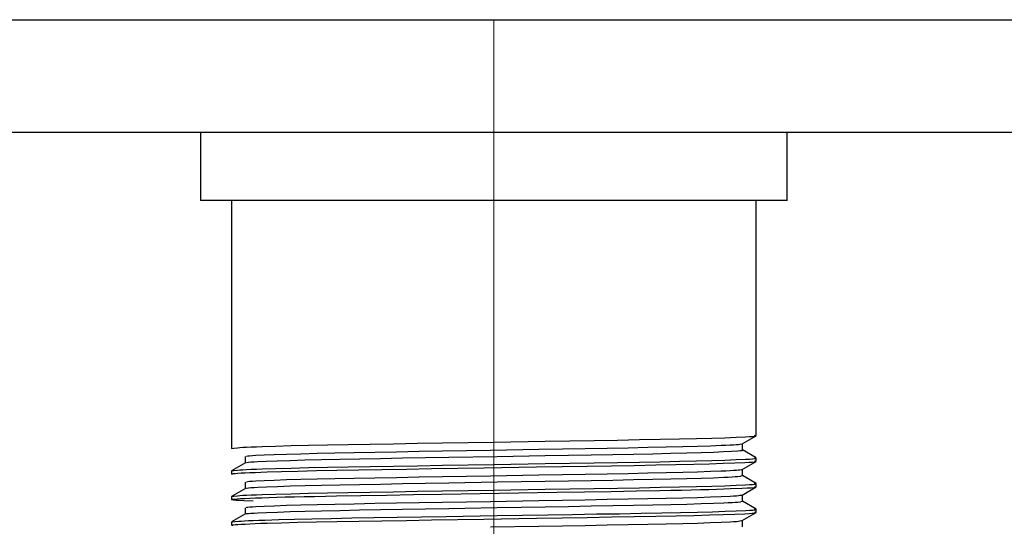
# Model space of a CAD drawing. Header units: millimetres. Extents: x 262469 to 275208, y -32539 to 9411.
# Tile 299 of 428: x 269233.78 to 269246.35, y -13439.91 to -13433.45. Entities that reach past the tile are written whole.
import ezdxf

# ---------------------------------------------------------------- set-up
doc = ezdxf.new("R2010")
doc.units = ezdxf.units.MM
doc.header["$LTSCALE"] = 100
doc.layers.add('$ IE_TELETECHNIKA', color=5, linetype='Continuous', lineweight=30)

msp = doc.modelspace()

# ---------------------------------------------------------------- linework, layer by layer
at = {"layer": '$ IE_TELETECHNIKA', "color": 7, "linetype": 'Continuous'}
for p, q in [((269084.316, -13433.448), (269254.236, -13433.448)), ((269255.676, -13434.888), (269082.876, -13434.888)), ((269236.092, -13434.888), (269236.092, -13435.752)), ((269243.58, -13435.752), (269243.58, -13434.888)), ((269243.58, -13435.752), (269236.092, -13435.752)), ((269236.488, -13435.752), (269236.488, -13438.914)), ((269243.184, -13438.751), (269243.184, -13435.752)), ((269243.006, -13438.854), (269243.183, -13438.752)), ((269243.007, -13438.935), (269243.007, -13438.854)), ((269236.664, -13439.016), (269236.664, -13439.097)), ((269236.664, -13439.016), (269236.664, -13439.097)), ((269243.183, -13439.036), (269243.007, -13438.934)), ((269236.665, -13439.097), (269236.489, -13439.199)), ((269243.006, -13439.181), (269243.183, -13439.079)), ((269243.184, -13439.078), (269243.184, -13439.037)), ((269236.488, -13439.2), (269236.488, -13439.241)), ((269243.007, -13439.261), (269243.007, -13439.18)), ((269243.183, -13439.362), (269243.007, -13439.261)), ((269236.664, -13439.343), (269236.664, -13439.424)), ((269236.664, -13439.343), (269236.664, -13439.424)), ((269243.184, -13439.404), (269243.184, -13439.363)), ((269236.666, -13439.423), (269236.489, -13439.526)), ((269243.006, -13439.508), (269243.183, -13439.405)), ((269243.007, -13439.588), (269243.007, -13439.507)), ((269236.488, -13439.527), (269236.488, -13439.568)), ((269243.183, -13439.689), (269243.007, -13439.587)), ((269236.666, -13439.75), (269236.489, -13439.852)), ((269236.664, -13439.67), (269236.664, -13439.751)), ((269236.664, -13439.67), (269236.664, -13439.751)), ((269243.006, -13439.834), (269243.183, -13439.732)), ((269243.184, -13439.731), (269243.184, -13439.69)), ((269236.488, -13439.853), (269236.488, -13439.894)), ((269236.51, -13439.9), (269236.502, -13439.898)), ((269243.007, -13439.914), (269243.007, -13439.833))]:
    msp.add_line(p, q, dxfattribs=at)
at = {"layer": '$ IE_TELETECHNIKA', "color": 7, "linetype": 'Continuous', "lineweight": 5, "ltscale": 20.32}
for p, q in [((269239.836, -13435.752), (269239.836, -13433.448)), ((269239.836, -13446.192), (269239.836, -13435.752))]:
    msp.add_line(p, q, dxfattribs=at)
at = {"layer": '$ IE_TELETECHNIKA', "color": 7, "linetype": 'Continuous'}
for points in [[(269236.488, -13438.914), (269236.519, -13438.909), (269236.563, -13438.905), (269236.594, -13438.902), (269236.633, -13438.9), (269236.681, -13438.897), (269236.738, -13438.894), (269236.805, -13438.892), (269236.88, -13438.889), (269237.051, -13438.884), (269237.249, -13438.878), (269237.469, -13438.873), (269237.712, -13438.868), (269237.975, -13438.863), (269238.257, -13438.858), (269238.554, -13438.854), (269238.863, -13438.849), (269239.182, -13438.843), (269239.835, -13438.833), (269240.489, -13438.822), (269240.807, -13438.817), (269241.116, -13438.812), (269241.413, -13438.807), (269241.695, -13438.802), (269241.96, -13438.797), (269242.204, -13438.792), (269242.423, -13438.787), (269242.616, -13438.782), (269242.783, -13438.777), (269242.926, -13438.771), (269243.048, -13438.766), (269243.098, -13438.763), (269243.137, -13438.761), (269243.165, -13438.758), (269243.179, -13438.756), (269243.176, -13438.753), (269243.16, -13438.751)], [(269236.682, -13439.016), (269236.68, -13439.012), (269236.694, -13439.009), (269236.719, -13439.007), (269236.754, -13439.004), (269236.798, -13439.002), (269236.903, -13438.996), (269237.034, -13438.991), (269237.19, -13438.986), (269237.373, -13438.981), (269237.579, -13438.975), (269237.806, -13438.97), (269238.053, -13438.966), (269238.316, -13438.961), (269238.594, -13438.956), (269238.884, -13438.951), (269239.182, -13438.946), (269239.795, -13438.935), (269240.41, -13438.925), (269240.71, -13438.92), (269241.002, -13438.915), (269241.283, -13438.91), (269241.551, -13438.905), (269241.802, -13438.9), (269242.035, -13438.895), (269242.246, -13438.89), (269242.435, -13438.885), (269242.599, -13438.88), (269242.738, -13438.874), (269242.798, -13438.872), (269242.851, -13438.869), (269242.895, -13438.867), (269242.93, -13438.864), (269242.957, -13438.862), (269242.975, -13438.859), (269242.999, -13438.854)], [(269236.682, -13439.097), (269236.679, -13439.094), (269236.685, -13439.092), (269236.705, -13439.09), (269236.735, -13439.087), (269236.776, -13439.085), (269236.823, -13439.082), (269236.936, -13439.077), (269237.072, -13439.071), (269237.236, -13439.066), (269237.425, -13439.061), (269237.637, -13439.056), (269237.87, -13439.051), (269238.121, -13439.046), (269238.388, -13439.041), (269238.669, -13439.036), (269238.962, -13439.031), (269239.262, -13439.026), (269239.876, -13439.016), (269240.489, -13439.005), (269240.788, -13439), (269241.077, -13438.995), (269241.355, -13438.99), (269241.619, -13438.986), (269241.865, -13438.981), (269242.092, -13438.976), (269242.298, -13438.971), (269242.481, -13438.965), (269242.639, -13438.96), (269242.707, -13438.957), (269242.768, -13438.955), (269242.869, -13438.949), (269242.949, -13438.944), (269242.981, -13438.942), (269243.003, -13438.94), (269243.013, -13438.937), (269243.005, -13438.935)], [(269236.502, -13439.245), (269236.487, -13439.24), (269236.493, -13439.237), (269236.509, -13439.235), (269236.535, -13439.232), (269236.57, -13439.23), (269236.613, -13439.227), (269236.664, -13439.224), (269236.722, -13439.222), (269236.788, -13439.219), (269236.862, -13439.216), (269236.942, -13439.214), (269237.125, -13439.208), (269237.336, -13439.203), (269237.572, -13439.197), (269237.831, -13439.192), (269238.111, -13439.187), (269238.407, -13439.182), (269238.719, -13439.177), (269239.041, -13439.172), (269239.707, -13439.161), (269240.378, -13439.15), (269240.707, -13439.145), (269241.027, -13439.14), (269241.335, -13439.135), (269241.628, -13439.13), (269241.903, -13439.125), (269242.158, -13439.12), (269242.388, -13439.115), (269242.589, -13439.109), (269242.764, -13439.104), (269242.913, -13439.098), (269243.04, -13439.093), (269243.092, -13439.09), (269243.134, -13439.088), (269243.164, -13439.085), (269243.179, -13439.083), (269243.177, -13439.08), (269243.16, -13439.078)], [(269236.488, -13439.2), (269236.519, -13439.195), (269236.563, -13439.19), (269236.594, -13439.188), (269236.633, -13439.185), (269236.681, -13439.183), (269236.738, -13439.18), (269236.805, -13439.177), (269236.88, -13439.175), (269237.051, -13439.169), (269237.249, -13439.164), (269237.469, -13439.159), (269237.712, -13439.154), (269237.975, -13439.149), (269238.257, -13439.144), (269238.554, -13439.139), (269238.863, -13439.134), (269239.182, -13439.129), (269239.835, -13439.118), (269240.489, -13439.108), (269240.807, -13439.103), (269241.116, -13439.098), (269241.413, -13439.093), (269241.695, -13439.088), (269241.96, -13439.083), (269242.204, -13439.078), (269242.423, -13439.073), (269242.616, -13439.068), (269242.783, -13439.062), (269242.926, -13439.057), (269243.048, -13439.052), (269243.098, -13439.049), (269243.137, -13439.047), (269243.165, -13439.044), (269243.179, -13439.042), (269243.176, -13439.039), (269243.16, -13439.037)], [(269236.682, -13439.423), (269236.68, -13439.421), (269236.687, -13439.419), (269236.706, -13439.416), (269236.736, -13439.414), (269236.776, -13439.411), (269236.824, -13439.409), (269236.936, -13439.403), (269237.073, -13439.398), (269237.237, -13439.393), (269237.426, -13439.387), (269237.638, -13439.382), (269237.871, -13439.377), (269238.122, -13439.372), (269238.39, -13439.368), (269238.671, -13439.363), (269238.963, -13439.358), (269239.263, -13439.353), (269239.878, -13439.342), (269240.49, -13439.332), (269240.789, -13439.327), (269241.078, -13439.322), (269241.356, -13439.317), (269241.619, -13439.312), (269241.866, -13439.307), (269242.093, -13439.302), (269242.299, -13439.297), (269242.481, -13439.292), (269242.638, -13439.287), (269242.77, -13439.281), (269242.826, -13439.279), (269242.875, -13439.276), (269242.915, -13439.273), (269242.946, -13439.271), (269242.985, -13439.266), (269243.006, -13439.261)], [(269236.682, -13439.343), (269236.681, -13439.338), (269236.695, -13439.336), (269236.719, -13439.333), (269236.754, -13439.331), (269236.797, -13439.328), (269236.903, -13439.323), (269237.034, -13439.318), (269237.19, -13439.312), (269237.373, -13439.307), (269237.579, -13439.302), (269237.806, -13439.297), (269238.053, -13439.292), (269238.316, -13439.287), (269238.594, -13439.283), (269238.883, -13439.278), (269239.182, -13439.273), (269239.795, -13439.262), (269240.409, -13439.252), (269240.71, -13439.246), (269241.002, -13439.241), (269241.283, -13439.237), (269241.551, -13439.232), (269241.802, -13439.227), (269242.034, -13439.222), (269242.246, -13439.217), (269242.435, -13439.212), (269242.599, -13439.206), (269242.738, -13439.201), (269242.798, -13439.198), (269242.851, -13439.196), (269242.895, -13439.193), (269242.931, -13439.191), (269242.957, -13439.188), (269242.975, -13439.186), (269242.998, -13439.181)], [(269236.488, -13439.527), (269236.519, -13439.522), (269236.563, -13439.517), (269236.594, -13439.514), (269236.633, -13439.512), (269236.681, -13439.509), (269236.738, -13439.507), (269236.805, -13439.504), (269236.88, -13439.501), (269237.051, -13439.496), (269237.249, -13439.491), (269237.469, -13439.485), (269237.712, -13439.48), (269237.975, -13439.475), (269238.257, -13439.471), (269238.554, -13439.466), (269238.863, -13439.461), (269239.182, -13439.456), (269239.835, -13439.445), (269240.489, -13439.434), (269240.807, -13439.429), (269241.116, -13439.424), (269241.413, -13439.42), (269241.695, -13439.415), (269241.96, -13439.41), (269242.204, -13439.405), (269242.423, -13439.4), (269242.616, -13439.394), (269242.783, -13439.389), (269242.926, -13439.384), (269243.048, -13439.378), (269243.098, -13439.376), (269243.137, -13439.373), (269243.165, -13439.371), (269243.179, -13439.368), (269243.176, -13439.366), (269243.16, -13439.363)], [(269236.763, -13439.588), (269236.643, -13439.582), (269236.59, -13439.579), (269236.546, -13439.576), (269236.513, -13439.574), (269236.494, -13439.571), (269236.488, -13439.568), (269236.491, -13439.565), (269236.505, -13439.563), (269236.528, -13439.56), (269236.561, -13439.557), (269236.604, -13439.554), (269236.657, -13439.551), (269236.72, -13439.548), (269236.792, -13439.545), (269236.874, -13439.542), (269236.965, -13439.539), (269237.065, -13439.536), (269237.173, -13439.533), (269237.29, -13439.53), (269237.414, -13439.527), (269237.545, -13439.525), (269237.829, -13439.519), (269238.137, -13439.513), (269238.466, -13439.508), (269238.812, -13439.503), (269239.17, -13439.497), (269240.64, -13439.473), (269240.994, -13439.467), (269241.333, -13439.462), (269241.655, -13439.456), (269241.955, -13439.451), (269242.096, -13439.448), (269242.229, -13439.445), (269242.354, -13439.442), (269242.471, -13439.439), (269242.58, -13439.436), (269242.679, -13439.433), (269242.771, -13439.43), (269242.856, -13439.427), (269243.004, -13439.421), (269243.067, -13439.418), (269243.119, -13439.415), (269243.156, -13439.412), (269243.177, -13439.41), (269243.178, -13439.407), (269243.16, -13439.404)], [(269236.682, -13439.67), (269236.682, -13439.665), (269236.695, -13439.662), (269236.72, -13439.66), (269236.754, -13439.657), (269236.797, -13439.655), (269236.903, -13439.65), (269237.034, -13439.644), (269237.19, -13439.639), (269237.373, -13439.634), (269237.579, -13439.629), (269237.806, -13439.624), (269238.052, -13439.619), (269238.316, -13439.614), (269238.594, -13439.609), (269238.883, -13439.604), (269239.182, -13439.599), (269239.795, -13439.589), (269240.409, -13439.578), (269240.71, -13439.573), (269241.002, -13439.568), (269241.283, -13439.563), (269241.55, -13439.558), (269241.802, -13439.554), (269242.034, -13439.549), (269242.246, -13439.543), (269242.435, -13439.538), (269242.599, -13439.533), (269242.738, -13439.528), (269242.851, -13439.522), (269242.895, -13439.52), (269242.931, -13439.517), (269242.957, -13439.515), (269242.975, -13439.512), (269242.996, -13439.508)], [(269236.683, -13439.75), (269236.681, -13439.748), (269236.687, -13439.745), (269236.706, -13439.743), (269236.736, -13439.74), (269236.776, -13439.738), (269236.823, -13439.735), (269236.936, -13439.73), (269237.073, -13439.725), (269237.237, -13439.719), (269237.426, -13439.714), (269237.638, -13439.709), (269237.871, -13439.704), (269238.122, -13439.699), (269238.389, -13439.694), (269238.67, -13439.69), (269238.963, -13439.685), (269239.263, -13439.679), (269239.877, -13439.669), (269240.49, -13439.658), (269240.789, -13439.653), (269241.078, -13439.648), (269241.356, -13439.643), (269241.619, -13439.639), (269241.866, -13439.634), (269242.093, -13439.629), (269242.299, -13439.624), (269242.481, -13439.618), (269242.638, -13439.613), (269242.77, -13439.608), (269242.826, -13439.605), (269242.875, -13439.603), (269242.915, -13439.6), (269242.946, -13439.598), (269242.985, -13439.593), (269243.004, -13439.588)], [(269236.502, -13439.898), (269236.487, -13439.893), (269236.493, -13439.89), (269236.509, -13439.888), (269236.535, -13439.885), (269236.57, -13439.883), (269236.613, -13439.88), (269236.664, -13439.878), (269236.722, -13439.875), (269236.788, -13439.872), (269236.862, -13439.869), (269236.942, -13439.867), (269237.125, -13439.861), (269237.336, -13439.856), (269237.572, -13439.851), (269237.831, -13439.845), (269238.111, -13439.84), (269238.407, -13439.836), (269238.719, -13439.831), (269239.041, -13439.825), (269239.707, -13439.815), (269240.378, -13439.804), (269240.707, -13439.798), (269241.027, -13439.793), (269241.335, -13439.788), (269241.628, -13439.783), (269241.903, -13439.778), (269242.158, -13439.773), (269242.388, -13439.768), (269242.589, -13439.762), (269242.764, -13439.757), (269242.913, -13439.751), (269243.04, -13439.746), (269243.092, -13439.743), (269243.134, -13439.741), (269243.164, -13439.738), (269243.179, -13439.736), (269243.177, -13439.733), (269243.16, -13439.731)], [(269236.5, -13439.852), (269236.532, -13439.847), (269236.579, -13439.842), (269236.612, -13439.84), (269236.653, -13439.837), (269236.705, -13439.835), (269236.766, -13439.832), (269236.836, -13439.829), (269236.914, -13439.827), (269237.09, -13439.821), (269237.291, -13439.816), (269237.514, -13439.811), (269237.759, -13439.806), (269238.023, -13439.801), (269238.306, -13439.796), (269238.603, -13439.792), (269238.911, -13439.787), (269239.229, -13439.782), (269239.877, -13439.771), (269240.525, -13439.76), (269240.84, -13439.755), (269241.145, -13439.75), (269241.439, -13439.746), (269241.717, -13439.741), (269241.978, -13439.736), (269242.219, -13439.731), (269242.435, -13439.726), (269242.625, -13439.721), (269242.789, -13439.715), (269242.93, -13439.71), (269243.05, -13439.705), (269243.099, -13439.702), (269243.139, -13439.7), (269243.166, -13439.697), (269243.179, -13439.695), (269243.176, -13439.692), (269243.16, -13439.69)], [(269239.795, -13439.915), (269240.409, -13439.905), (269240.71, -13439.899), (269241.002, -13439.895), (269241.283, -13439.89), (269241.55, -13439.885), (269241.801, -13439.88), (269242.034, -13439.875), (269242.246, -13439.87), (269242.435, -13439.865), (269242.598, -13439.859), (269242.737, -13439.854), (269242.851, -13439.849), (269242.896, -13439.846), (269242.932, -13439.844), (269242.958, -13439.841), (269242.975, -13439.839), (269242.995, -13439.834)]]:
    msp.add_lwpolyline(points, dxfattribs=at)

doc.saveas('drawing.dxf')
